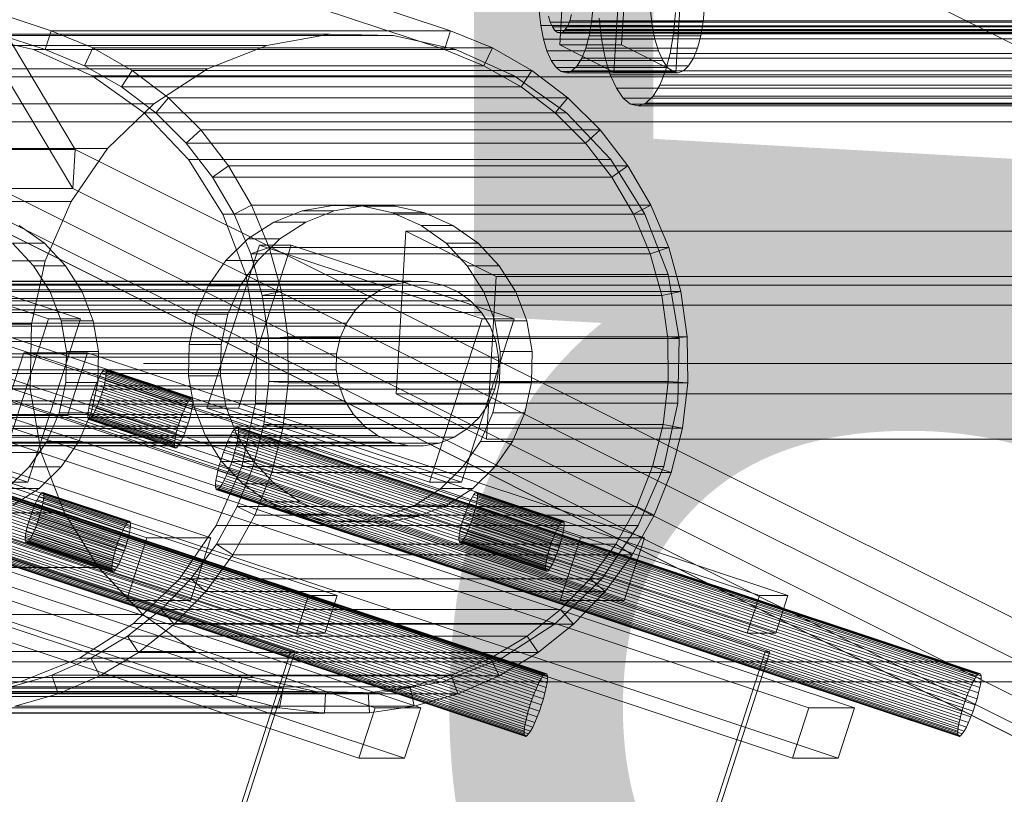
# Model space of a CAD drawing. Header units: millimetres. Extents: x -4395 to 65662, y -65530 to 6847.
# Tile 888 of 1034: x 26531 to 26680, y 226 to 343. Entities that reach past the tile are written whole.
import ezdxf

# ---------------------------------------------------------------- set-up
doc = ezdxf.new("R2010")
doc.units = ezdxf.units.MM
for name, color, linetype, lineweight in [('COTAS_P', 1, 'Continuous', 0), ('lateral_C06', 7, 'Continuous', 0), ('lateral_C07', 7, 'Continuous', 0)]:
    doc.layers.add(name, color=color, linetype=linetype, lineweight=lineweight)
doc.dimstyles.new('R19_100', dxfattribs={"dimtxt": 250, "dimasz": 150, "dimexe": 150, "dimexo": 80, "dimgap": 100, "dimtad": 1, "dimtih": 1, "dimtoh": 1, "dimdsep": 46, "dimcen": 0.09, "dimadec": 0, "dimazin": 0, "dimtfac": 1, "dimtdec": 4, "dimtofl": 0, "dimtmove": 0, "dimatfit": 3, "dimfxl": 1, "dimtolj": 1, "dimtzin": 0, "dimarcsym": 0})

# ---------------------------------------------------------------- blocks, each defined once
blk = doc.blocks.new('DIM_R33_17')
at = {"layer": 'COTAS_P'}
for p, q in [((26550.07, 541), (26950.07, 541)), ((26950.07, 541), (26905.07, 391)), ((26950.07, 0), (26950.07, 541)), ((26950.07, 541), (26995.07, 391)), ((26950.07, 0), (26905.07, 150)), ((26950.07, 0), (26995.07, 150)), ((26550.07, 0), (26950.07, 0))]:
    blk.add_line(p, q, dxfattribs=at)
blk.add_text('541 P', height=250, rotation=90, dxfattribs=at).set_placement((26850.07, 270.5))
blk = doc.blocks.new('DIM_R33_18')
at = {"layer": 'COTAS_P'}
for p, q in [((26550.07, 291), (26950.07, 291)), ((26950.07, 291), (26905.07, 141)), ((26950.07, 0), (26950.07, 291)), ((26950.07, 291), (26995.07, 141)), ((26950.07, 0), (26905.07, 150)), ((26950.07, 0), (26995.07, 150)), ((26550.07, 0), (26950.07, 0))]:
    blk.add_line(p, q, dxfattribs=at)
blk.add_text('291 P', height=250, rotation=90, dxfattribs=at).set_placement((26850.07, 145.5))

msp = doc.modelspace()

# ---------------------------------------------------------------- linework, layer by layer
at = {"layer": 'lateral_C06'}
for p, q in [((26382.812, 488.782), (26882.812, 238.782)), ((26443.656, 484.12), (26539.718, 323.428)), ((26539.361, 317.516), (26443.299, 478.208)), ((26613.035, 339.233), (26616.6, 398.348)), ((26622.412, 339.233), (26625.978, 398.348)), ((26624.813, 394.242), (26621.248, 335.126)), ((26630.625, 335.126), (26634.191, 394.242)), ((26609.918, 344.405), (26610.174, 342.171)), ((26617.873, 342.712), (26618.091, 344.979)), ((26627.054, 342.171), (26626.797, 344.405)), ((26634.97, 344.979), (26634.752, 342.712)), ((26611.343, 343.578), (26611.61, 342.687)), ((26611.61, 342.687), (26611.932, 341.964)), ((26611.61, 342.687), (26977.332, 342.687)), ((26614.246, 342.126), (26614.556, 342.894)), ((26614.556, 342.894), (26614.807, 343.822)), ((26614.556, 342.894), (26980.278, 342.894)), ((26617.505, 340.611), (26617.873, 342.712)), ((26617.873, 342.712), (26634.752, 342.712)), ((26619.008, 343.31), (26619.371, 340.145)), ((26630.277, 340.912), (26630.586, 344.124)), ((26634.752, 342.712), (26634.385, 340.611)), ((26610.174, 342.171), (26610.577, 340.124)), ((26610.174, 342.171), (26627.054, 342.171)), ((26611.932, 341.964), (26612.297, 341.435)), ((26611.932, 341.964), (26977.654, 341.964)), ((26612.297, 341.435), (26612.69, 341.121)), ((26612.297, 341.435), (26978.019, 341.435)), ((26613.098, 341.034), (26613.503, 341.178)), ((26613.503, 341.178), (26613.891, 341.547)), ((26613.503, 341.178), (26979.225, 341.178)), ((26613.891, 341.547), (26614.246, 342.126)), ((26613.891, 341.547), (26979.613, 341.547)), ((26614.246, 342.126), (26979.968, 342.126)), ((26627.456, 340.124), (26627.054, 342.171)), ((26610.577, 340.124), (26611.11, 338.342)), ((26610.577, 340.124), (26627.456, 340.124)), ((26612.69, 341.121), (26613.098, 341.034)), ((26612.69, 341.121), (26978.412, 341.121)), ((26613.098, 341.034), (26978.82, 341.034)), ((26617.003, 338.757), (26617.505, 340.611)), ((26617.505, 340.611), (26634.385, 340.611)), ((26619.371, 340.145), (26619.941, 337.245)), ((26619.371, 340.145), (26961.649, 340.145)), ((26627.99, 338.342), (26627.456, 340.124)), ((26629.757, 337.935), (26630.277, 340.912)), ((26630.277, 340.912), (26972.555, 340.912)), ((26634.385, 340.611), (26633.882, 338.757)), ((26611.11, 338.342), (26611.754, 336.895)), ((26611.11, 338.342), (26627.99, 338.342)), ((26622.412, 339.233), (26613.035, 339.233)), ((26613.035, 339.233), (26621.248, 335.126)), ((26616.384, 337.22), (26617.003, 338.757)), ((26617.003, 338.757), (26633.882, 338.757)), ((26630.625, 335.126), (26622.412, 339.233)), ((26628.634, 336.895), (26627.99, 338.342)), ((26633.882, 338.757), (26633.263, 337.22)), ((26611.754, 336.895), (26612.484, 335.837)), ((26611.754, 336.895), (26628.634, 336.895)), ((26615.673, 336.061), (26616.384, 337.22)), ((26616.384, 337.22), (26633.263, 337.22)), ((26619.941, 337.245), (26620.697, 334.722)), ((26619.941, 337.245), (26962.219, 337.245)), ((26629.364, 335.837), (26628.634, 336.895)), ((26629.044, 335.308), (26629.757, 337.935)), ((26629.757, 337.935), (26972.035, 337.935)), ((26633.263, 337.22), (26632.552, 336.061)), ((26612.484, 335.837), (26613.271, 335.209)), ((26612.484, 335.837), (26629.364, 335.837)), ((26614.086, 335.036), (26614.897, 335.323)), ((26614.897, 335.323), (26615.673, 336.061)), ((26614.897, 335.323), (26631.777, 335.323)), ((26615.673, 336.061), (26632.552, 336.061)), ((26628.168, 333.132), (26629.044, 335.308)), ((26629.044, 335.308), (26971.323, 335.308)), ((26630.151, 335.209), (26629.364, 335.837)), ((26631.777, 335.323), (26630.966, 335.036)), ((26632.552, 336.061), (26631.777, 335.323)), ((26886.115, 334.419), (26492.261, 334.419)), ((26613.271, 335.209), (26614.086, 335.036)), ((26613.271, 335.209), (26630.151, 335.209)), ((26614.086, 335.036), (26630.966, 335.036)), ((26620.697, 334.722), (26621.609, 332.671)), ((26620.697, 334.722), (26962.975, 334.722)), ((26621.248, 335.126), (26630.625, 335.126)), ((26630.966, 335.036), (26630.151, 335.209)), ((26621.609, 332.671), (26622.643, 331.172)), ((26621.609, 332.671), (26963.887, 332.671)), ((26627.161, 331.49), (26628.168, 333.132)), ((26628.168, 333.132), (26970.446, 333.132)), ((26622.643, 331.172), (26623.758, 330.283)), ((26622.643, 331.172), (26964.921, 331.172)), ((26626.062, 330.445), (26627.161, 331.49)), ((26627.161, 331.49), (26969.439, 331.49)), ((26623.758, 330.283), (26624.913, 330.037)), ((26623.758, 330.283), (26966.037, 330.283)), ((26624.913, 330.037), (26626.062, 330.445)), ((26624.913, 330.037), (26967.191, 330.037)), ((26626.062, 330.445), (26968.34, 330.445)), ((26505.949, 327.575), (26899.803, 327.575)), ((26869.131, 146.999), (26516.274, 323.428)), ((26516.274, 323.428), (26539.718, 323.428)), ((26539.361, 317.516), (26539.718, 323.428)), ((26539.718, 323.428), (26892.575, 146.999)), ((26515.917, 317.516), (26868.774, 141.088)), ((26515.917, 317.516), (26810.602, 170.174)), ((26539.361, 317.516), (26515.917, 317.516)), ((26872.525, 141.088), (26519.668, 317.516)), ((26814.353, 170.174), (26519.668, 317.516)), ((26892.218, 141.088), (26539.361, 317.516)), ((26588.274, 286.413), (26589.76, 311.044)), ((26603.447, 304.2), (26589.76, 311.044)), ((26589.76, 311.044), (26983.614, 311.044)), ((26603.447, 304.2), (26601.962, 279.569)), ((26997.302, 304.2), (26603.447, 304.2)), ((26440.004, 302.855), (27002.653, 302.855)), ((26460.843, 302.855), (27023.492, 302.855)), ((27003.695, 299.855), (26441.046, 299.855)), ((27022.45, 299.855), (26459.801, 299.855)), ((26982.129, 286.413), (26588.274, 286.413)), ((26588.274, 286.413), (26601.962, 279.569)), ((26601.962, 279.569), (26995.816, 279.569)), ((27003.695, 245.855), (26441.046, 245.855)), ((26459.801, 245.855), (27022.45, 245.855)), ((26440.004, 242.855), (27002.653, 242.855)), ((27023.492, 242.855), (26460.843, 242.855))]:
    msp.add_line(p, q, dxfattribs=at)
at = {"layer": 'lateral_C07'}
for p, q in [((19976.507, 2520.65), (26536.084, 341.372)), ((26596.523, 341.372), (20036.946, 2520.65)), ((26535.165, 338.52), (19975.588, 2517.799)), ((20036.027, 2517.799), (26595.604, 338.52)), ((19884.41, 2478.743), (26575.045, 255.924)), ((26579.362, 255.924), (19888.727, 2478.743)), ((19952.619, 2478.743), (26643.254, 255.924)), ((26647.571, 255.924), (19956.936, 2478.743)), ((26573.206, 250.221), (19882.571, 2473.041)), ((19886.889, 2473.041), (26577.524, 250.221)), ((26641.416, 250.221), (19950.781, 2473.041)), ((19955.098, 2473.041), (26645.733, 250.221)), ((19881.652, 2470.19), (26572.287, 247.37)), ((26572.978, 247.37), (19882.343, 2470.19)), ((19953.488, 2470.19), (26644.123, 247.37)), ((26644.814, 247.37), (19954.179, 2470.19)), ((26564.97, 243.48), (20005.393, 2422.758)), ((20004.474, 2419.907), (26564.051, 240.628)), ((26535.165, 338.52), (26536.084, 341.372)), ((26536.084, 341.372), (26596.523, 341.372)), ((26536.084, 341.372), (26542.421, 338.789)), ((26596.523, 341.372), (26595.604, 338.52)), ((26602.86, 338.789), (26596.523, 341.372)), ((26578.253, 340.854), (26514.36, 340.854)), ((26524.012, 340.641), (26533.438, 338.52)), ((26587.905, 340.641), (26524.012, 340.641)), ((26578.253, 340.854), (26568.745, 339.151)), ((26587.905, 340.641), (26578.253, 340.854)), ((26597.331, 338.52), (26587.905, 340.641)), ((26568.745, 339.151), (26504.852, 339.151)), ((26533.438, 338.52), (26542.275, 334.574)), ((26597.331, 338.52), (26533.438, 338.52)), ((26595.604, 338.52), (26535.165, 338.52)), ((26541.143, 336.084), (26535.165, 338.52)), ((26542.421, 338.789), (26541.143, 336.084)), ((26602.86, 338.789), (26542.421, 338.789)), ((26542.421, 338.789), (26548.372, 335.389)), ((26568.745, 339.151), (26559.747, 335.598)), ((26595.604, 338.52), (26601.582, 336.084)), ((26606.168, 334.574), (26597.331, 338.52)), ((26601.582, 336.084), (26602.86, 338.789)), ((26608.811, 335.389), (26602.86, 338.789)), ((26559.747, 335.598), (26495.855, 335.598)), ((26541.143, 336.084), (26601.582, 336.084)), ((26546.757, 332.876), (26541.143, 336.084)), ((26548.372, 335.389), (26546.757, 332.876)), ((26608.811, 335.389), (26548.372, 335.389)), ((26548.372, 335.389), (26553.835, 331.229)), ((26559.747, 335.598), (26551.605, 330.331)), ((26601.582, 336.084), (26607.196, 332.876)), ((26607.196, 332.876), (26608.811, 335.389)), ((26614.274, 331.229), (26608.811, 335.389)), ((26542.275, 334.574), (26550.184, 328.952)), ((26606.168, 334.574), (26542.275, 334.574)), ((26614.077, 328.952), (26606.168, 334.574)), ((26546.757, 332.876), (26607.196, 332.876)), ((26551.911, 328.952), (26546.757, 332.876)), ((26607.196, 332.876), (26612.35, 328.952)), ((26553.835, 331.229), (26551.911, 328.952)), ((26614.274, 331.229), (26553.835, 331.229)), ((26553.835, 331.229), (26558.716, 326.381)), ((26612.35, 328.952), (26614.274, 331.229)), ((26619.155, 326.381), (26614.274, 331.229)), ((26551.605, 330.331), (26487.713, 330.331)), ((26551.605, 330.331), (26544.632, 323.552)), ((26550.184, 328.952), (26556.861, 321.872)), ((26614.077, 328.952), (26550.184, 328.952)), ((26551.911, 328.952), (26612.35, 328.952)), ((26556.516, 324.379), (26551.911, 328.952)), ((26612.35, 328.952), (26616.955, 324.379)), ((26620.754, 321.872), (26614.077, 328.952)), ((26558.716, 326.381), (26556.516, 324.379)), ((26619.155, 326.381), (26558.716, 326.381)), ((26558.716, 326.381), (26562.932, 320.928)), ((26616.955, 324.379), (26619.155, 326.381)), ((26623.371, 320.928), (26619.155, 326.381)), ((26544.632, 323.552), (26480.739, 323.552)), ((26544.632, 323.552), (26539.095, 315.522)), ((26556.516, 324.379), (26616.955, 324.379)), ((26560.494, 319.234), (26556.516, 324.379)), ((26616.955, 324.379), (26620.933, 319.234)), ((26556.861, 321.872), (26562.049, 313.606)), ((26620.754, 321.872), (26556.861, 321.872)), ((26625.942, 313.606), (26620.754, 321.872)), ((26562.932, 320.928), (26560.494, 319.234)), ((26623.371, 320.928), (26562.932, 320.928)), ((26562.932, 320.928), (26566.412, 314.963)), ((26620.933, 319.234), (26623.371, 320.928)), ((26626.85, 314.963), (26623.371, 320.928)), ((26560.494, 319.234), (26620.933, 319.234)), ((26563.776, 313.606), (26560.494, 319.234)), ((26620.933, 319.234), (26624.215, 313.606)), ((26539.095, 315.522), (26475.202, 315.522)), ((26539.095, 315.522), (26535.207, 306.55)), ((26566.412, 314.963), (26563.776, 313.606)), ((26626.85, 314.963), (26566.412, 314.963)), ((26566.412, 314.963), (26569.094, 308.587)), ((26574.091, 314.113), (26578.654, 314.93)), ((26578.654, 314.93), (26583.287, 314.828)), ((26583.489, 314.93), (26578.654, 314.93)), ((26583.489, 314.93), (26578.926, 314.113)), ((26583.287, 314.828), (26587.812, 313.81)), ((26588.122, 314.828), (26583.287, 314.828)), ((26588.122, 314.828), (26583.489, 314.93)), ((26592.647, 313.81), (26588.122, 314.828)), ((26624.215, 313.606), (26626.85, 314.963)), ((26629.533, 308.587), (26626.85, 314.963)), ((26562.049, 313.606), (26565.549, 304.471)), ((26625.942, 313.606), (26562.049, 313.606)), ((26563.776, 313.606), (26624.215, 313.606)), ((26566.306, 307.592), (26563.776, 313.606)), ((26569.772, 312.407), (26574.091, 314.113)), ((26578.926, 314.113), (26574.091, 314.113)), ((26578.926, 314.113), (26574.607, 312.407)), ((26587.812, 313.81), (26592.054, 311.915)), ((26592.647, 313.81), (26587.812, 313.81)), ((26596.889, 311.915), (26592.647, 313.81)), ((26624.215, 313.606), (26626.745, 307.592)), ((26629.441, 304.471), (26625.942, 313.606)), ((26535.066, 309.217), (26531.269, 311.915)), ((26565.863, 309.879), (26569.772, 312.407)), ((26574.607, 312.407), (26569.772, 312.407)), ((26574.607, 312.407), (26570.699, 309.879)), ((26592.054, 311.915), (26595.85, 309.217)), ((26596.889, 311.915), (26592.054, 311.915)), ((26600.685, 309.217), (26596.889, 311.915)), ((26501.972, 308.953), (26535.673, 297.757)), ((26540.508, 297.757), (26506.807, 308.953)), ((26530.23, 309.217), (26533.435, 305.819)), ((26535.066, 309.217), (26530.23, 309.217)), ((26538.27, 305.819), (26535.066, 309.217)), ((26559.627, 284.243), (26567.592, 308.953)), ((26562.516, 306.625), (26565.863, 309.879)), ((26564.462, 284.243), (26572.427, 308.953)), ((26570.699, 309.879), (26565.863, 309.879)), ((26569.094, 308.587), (26566.306, 307.592)), ((26570.699, 309.879), (26567.351, 306.625)), ((26572.427, 308.953), (26567.592, 308.953)), ((26567.592, 308.953), (26601.292, 297.757)), ((26629.533, 308.587), (26569.094, 308.587)), ((26569.094, 308.587), (26570.934, 301.911)), ((26606.127, 297.757), (26572.427, 308.953)), ((26595.85, 309.217), (26599.055, 305.819)), ((26600.685, 309.217), (26595.85, 309.217)), ((26603.89, 305.819), (26600.685, 309.217)), ((26626.745, 307.592), (26629.533, 308.587)), ((26631.373, 301.911), (26629.533, 308.587)), ((26566.306, 307.592), (26626.745, 307.592)), ((26568.042, 301.293), (26566.306, 307.592)), ((26626.745, 307.592), (26628.481, 301.293)), ((26471.315, 306.55), (26535.207, 306.55)), ((26535.207, 306.55), (26533.118, 296.981)), ((26533.435, 305.819), (26535.926, 301.851)), ((26538.27, 305.819), (26533.435, 305.819)), ((26540.761, 301.851), (26538.27, 305.819)), ((26559.859, 302.771), (26562.516, 306.625)), ((26567.351, 306.625), (26562.516, 306.625)), ((26567.351, 306.625), (26564.694, 302.771)), ((26599.055, 305.819), (26601.545, 301.851)), ((26603.89, 305.819), (26599.055, 305.819)), ((26606.38, 301.851), (26603.89, 305.819)), ((26565.549, 304.471), (26567.226, 294.819)), ((26629.441, 304.471), (26565.549, 304.471)), ((26631.119, 294.819), (26629.441, 304.471)), ((26588.194, 303.038), (26505.306, 303.038)), ((26590.571, 303.463), (26507.683, 303.463)), ((26592.984, 303.41), (26510.096, 303.41)), ((26595.341, 302.88), (26512.453, 302.88)), ((26557.993, 298.464), (26559.859, 302.771)), ((26564.694, 302.771), (26559.859, 302.771)), ((26564.694, 302.771), (26562.828, 298.464)), ((26588.194, 303.038), (26585.945, 302.149)), ((26590.571, 303.463), (26588.194, 303.038)), ((26592.984, 303.41), (26590.571, 303.463)), ((26595.341, 302.88), (26592.984, 303.41)), ((26597.55, 301.893), (26595.341, 302.88)), ((26585.945, 302.149), (26503.057, 302.149)), ((26597.55, 301.893), (26514.662, 301.893)), ((26535.926, 301.851), (26537.606, 297.466)), ((26540.761, 301.851), (26535.926, 301.851)), ((26542.441, 297.466), (26540.761, 301.851)), ((26570.934, 301.911), (26568.042, 301.293)), ((26568.042, 301.293), (26628.481, 301.293)), ((26568.953, 294.819), (26568.042, 301.293)), ((26631.373, 301.911), (26570.934, 301.911)), ((26570.934, 301.911), (26571.899, 295.048)), ((26585.945, 302.149), (26583.909, 300.833)), ((26599.527, 300.488), (26597.55, 301.893)), ((26601.545, 301.851), (26603.225, 297.466)), ((26606.38, 301.851), (26601.545, 301.851)), ((26608.06, 297.466), (26606.38, 301.851)), ((26628.481, 301.293), (26631.373, 301.911)), ((26628.481, 301.293), (26629.392, 294.819)), ((26632.338, 295.048), (26631.373, 301.911)), ((26583.909, 300.833), (26501.022, 300.833)), ((26599.527, 300.488), (26516.639, 300.488)), ((26583.909, 300.833), (26582.166, 299.138)), ((26601.196, 298.718), (26599.527, 300.488)), ((26582.166, 299.138), (26499.278, 299.138)), ((26601.196, 298.718), (26518.309, 298.718)), ((26556.99, 293.871), (26557.993, 298.464)), ((26557.993, 298.464), (26562.828, 298.464)), ((26562.828, 298.464), (26561.825, 293.871)), ((26582.166, 299.138), (26580.782, 297.131)), ((26602.493, 296.652), (26601.196, 298.718)), ((26533.118, 296.981), (26469.226, 296.981)), ((26580.782, 297.131), (26497.894, 297.131)), ((26602.493, 296.652), (26519.606, 296.652)), ((26527.708, 273.047), (26535.673, 297.757)), ((26540.508, 297.757), (26532.543, 273.047)), ((26533.118, 296.981), (26532.909, 287.181)), ((26535.673, 297.757), (26540.508, 297.757)), ((26537.606, 297.466), (26538.411, 292.833)), ((26542.441, 297.466), (26537.606, 297.466)), ((26543.246, 292.833), (26542.441, 297.466)), ((26580.782, 297.131), (26579.81, 294.888)), ((26593.328, 273.047), (26601.292, 297.757)), ((26606.127, 297.757), (26598.163, 273.047)), ((26601.292, 297.757), (26606.127, 297.757)), ((26603.368, 294.368), (26602.493, 296.652)), ((26603.225, 297.466), (26604.03, 292.833)), ((26608.06, 297.466), (26603.225, 297.466)), ((26608.865, 292.833), (26608.06, 297.466)), ((26571.899, 295.048), (26568.953, 294.819)), ((26632.338, 295.048), (26571.899, 295.048)), ((26571.899, 295.048), (26571.974, 288.115)), ((26629.392, 294.819), (26632.338, 295.048)), ((26632.413, 288.115), (26632.338, 295.048)), ((26496.922, 294.888), (26579.81, 294.888)), ((26603.368, 294.368), (26520.481, 294.368)), ((26556.889, 289.167), (26556.99, 293.871)), ((26561.825, 293.871), (26556.99, 293.871)), ((26561.825, 293.871), (26561.724, 289.167)), ((26567.226, 294.819), (26567.016, 285.019)), ((26631.119, 294.819), (26567.226, 294.819)), ((26568.953, 294.819), (26629.392, 294.819)), ((26569.024, 288.279), (26568.953, 294.819)), ((26579.81, 294.888), (26579.287, 292.495)), ((26603.788, 291.955), (26603.368, 294.368)), ((26629.392, 294.819), (26629.463, 288.279)), ((26630.909, 285.019), (26631.119, 294.819)), ((26466.314, 292.64), (26550.566, 264.649)), ((26560.236, 264.649), (26475.985, 292.64)), ((26579.287, 292.495), (26496.4, 292.495)), ((26528.87, 283.136), (26531.934, 292.64)), ((26541.604, 292.64), (26531.934, 292.64)), ((26531.934, 292.64), (26616.186, 264.649)), ((26538.411, 292.833), (26538.31, 288.129)), ((26543.246, 292.833), (26538.411, 292.833)), ((26538.541, 283.136), (26541.604, 292.64)), ((26625.856, 264.649), (26541.604, 292.64)), ((26543.145, 288.129), (26543.246, 292.833)), ((26579.287, 292.495), (26579.235, 290.045)), ((26604.03, 292.833), (26603.929, 288.129)), ((26608.865, 292.833), (26604.03, 292.833)), ((26608.764, 288.129), (26608.865, 292.833)), ((26425.962, 291.775), (26585.104, 238.903)), ((26592.011, 238.903), (26432.869, 291.775)), ((26491.581, 291.775), (26650.723, 238.903)), ((26657.631, 238.903), (26498.489, 291.775)), ((26603.788, 291.955), (26520.9, 291.955)), ((26603.735, 289.505), (26603.788, 291.955)), ((26579.235, 290.045), (26496.347, 290.045)), ((26603.735, 289.505), (26520.848, 289.505)), ((26543.139, 288.462), (26543.411, 289.039)), ((26543.411, 289.039), (26543.668, 289.511)), ((26556.516, 284.684), (26543.411, 289.039)), ((26543.668, 289.511), (26543.9, 289.863)), ((26556.774, 285.157), (26543.668, 289.511)), ((26543.9, 289.863), (26544.1, 290.079)), ((26557.006, 285.509), (26543.9, 289.863)), ((26544.1, 290.079), (26544.258, 290.152)), ((26557.206, 285.725), (26544.1, 290.079)), ((26544.258, 290.152), (26544.369, 290.079)), ((26557.364, 285.798), (26544.258, 290.152)), ((26544.388, 289.039), (26544.288, 288.462)), ((26544.369, 290.079), (26544.429, 289.863)), ((26557.475, 285.725), (26544.369, 290.079)), ((26544.435, 289.511), (26544.388, 289.039)), ((26557.493, 284.684), (26544.388, 289.039)), ((26544.429, 289.863), (26544.435, 289.511)), ((26557.535, 285.509), (26544.429, 289.863)), ((26557.541, 285.157), (26544.435, 289.511)), ((26557.694, 284.534), (26556.889, 289.167)), ((26561.724, 289.167), (26556.889, 289.167)), ((26561.724, 289.167), (26562.529, 284.534)), ((26579.235, 290.045), (26579.654, 287.632)), ((26603.213, 287.112), (26603.735, 289.505)), ((26579.654, 287.632), (26496.767, 287.632)), ((26538.31, 288.129), (26537.307, 283.536)), ((26543.145, 288.129), (26538.31, 288.129)), ((26542.142, 283.536), (26543.145, 288.129)), ((26542.594, 287.092), (26542.863, 287.805)), ((26542.863, 287.805), (26543.139, 288.462)), ((26555.969, 283.451), (26542.863, 287.805)), ((26556.245, 284.108), (26543.139, 288.462)), ((26544.14, 287.805), (26543.949, 287.092)), ((26544.288, 288.462), (26544.14, 287.805)), ((26557.246, 283.451), (26544.14, 287.805)), ((26557.394, 284.108), (26544.288, 288.462)), ((26568.253, 281.785), (26569.024, 288.279)), ((26571.974, 288.115), (26569.024, 288.279)), ((26569.024, 288.279), (26629.463, 288.279)), ((26571.974, 288.115), (26571.158, 281.232)), ((26632.413, 288.115), (26571.974, 288.115)), ((26579.654, 287.632), (26580.529, 285.348)), ((26603.929, 288.129), (26602.927, 283.536)), ((26608.764, 288.129), (26603.929, 288.129)), ((26607.762, 283.536), (26608.764, 288.129)), ((26629.463, 288.279), (26628.692, 281.785)), ((26629.463, 288.279), (26632.413, 288.115)), ((26631.597, 281.232), (26632.413, 288.115)), ((26532.909, 287.181), (26469.016, 287.181)), ((26603.213, 287.112), (26520.325, 287.112)), ((26532.909, 287.181), (26534.586, 277.529)), ((26542.116, 285.609), (26542.342, 286.35)), ((26542.342, 286.35), (26542.594, 287.092)), ((26542.342, 286.35), (26555.448, 281.996)), ((26555.7, 282.738), (26542.594, 287.092)), ((26543.723, 286.35), (26543.471, 285.609)), ((26543.949, 287.092), (26543.723, 286.35)), ((26556.829, 281.996), (26543.723, 286.35)), ((26557.055, 282.738), (26543.949, 287.092)), ((26602.241, 284.869), (26603.213, 287.112)), ((26580.529, 285.348), (26497.642, 285.348)), ((26602.241, 284.869), (26519.353, 284.869)), ((26541.778, 284.238), (26541.926, 284.896)), ((26541.926, 284.896), (26542.116, 285.609)), ((26555.031, 280.541), (26541.926, 284.896)), ((26555.222, 281.255), (26542.116, 285.609)), ((26543.202, 284.896), (26542.926, 284.238)), ((26543.471, 285.609), (26543.202, 284.896)), ((26556.308, 280.541), (26543.202, 284.896)), ((26556.577, 281.255), (26543.471, 285.609)), ((26556.516, 284.684), (26556.245, 284.108)), ((26556.774, 285.157), (26556.516, 284.684)), ((26557.006, 285.509), (26556.774, 285.157)), ((26557.206, 285.725), (26557.006, 285.509)), ((26557.364, 285.798), (26557.206, 285.725)), ((26557.475, 285.725), (26557.364, 285.798)), ((26557.394, 284.108), (26557.493, 284.684)), ((26557.535, 285.509), (26557.475, 285.725)), ((26557.493, 284.684), (26557.541, 285.157)), ((26557.541, 285.157), (26557.535, 285.509)), ((26567.016, 285.019), (26564.928, 275.45)), ((26630.909, 285.019), (26567.016, 285.019)), ((26580.529, 285.348), (26581.826, 283.282)), ((26600.857, 282.862), (26602.241, 284.869)), ((26628.82, 275.45), (26630.909, 285.019)), ((26582.653, 231.3), (26423.511, 284.172)), ((26430.419, 284.172), (26589.561, 231.3)), ((26547.503, 255.145), (26463.251, 283.136)), ((26472.921, 283.136), (26557.173, 255.145)), ((26648.273, 231.3), (26489.131, 284.172)), ((26496.038, 284.172), (26655.18, 231.3)), ((26498.843, 284.243), (26532.543, 273.047)), ((26581.826, 283.282), (26498.939, 283.282)), ((26613.122, 255.145), (26528.87, 283.136)), ((26528.87, 283.136), (26538.541, 283.136)), ((26537.307, 283.536), (26535.441, 279.229)), ((26542.142, 283.536), (26537.307, 283.536)), ((26538.541, 283.136), (26622.792, 255.145)), ((26540.276, 279.229), (26542.142, 283.536)), ((26541.63, 283.189), (26541.678, 283.662)), ((26541.636, 282.838), (26541.63, 283.189)), ((26554.736, 278.835), (26541.63, 283.189)), ((26541.678, 283.662), (26541.778, 284.238)), ((26554.784, 279.308), (26541.678, 283.662)), ((26554.883, 279.884), (26541.778, 284.238)), ((26542.398, 283.189), (26542.165, 282.838)), ((26542.655, 283.662), (26542.398, 283.189)), ((26555.503, 278.835), (26542.398, 283.189)), ((26542.926, 284.238), (26542.655, 283.662)), ((26555.76, 279.308), (26542.655, 283.662)), ((26556.032, 279.884), (26542.926, 284.238)), ((26555.969, 283.451), (26555.7, 282.738)), ((26556.245, 284.108), (26555.969, 283.451)), ((26557.055, 282.738), (26557.246, 283.451)), ((26557.246, 283.451), (26557.394, 284.108)), ((26559.374, 280.149), (26557.694, 284.534)), ((26562.529, 284.534), (26557.694, 284.534)), ((26593.328, 273.047), (26559.627, 284.243)), ((26559.627, 284.243), (26564.462, 284.243)), ((26562.529, 284.534), (26564.209, 280.149)), ((26564.462, 284.243), (26598.163, 273.047)), ((26581.826, 283.282), (26583.496, 281.512)), ((26602.927, 283.536), (26601.061, 279.229)), ((26607.762, 283.536), (26602.927, 283.536)), ((26605.896, 279.229), (26607.762, 283.536)), ((26600.857, 282.862), (26517.969, 282.862)), ((26541.696, 282.622), (26541.636, 282.838)), ((26554.742, 278.484), (26541.636, 282.838)), ((26541.807, 282.549), (26541.696, 282.622)), ((26554.802, 278.268), (26541.696, 282.622)), ((26541.966, 282.622), (26541.807, 282.549)), ((26554.913, 278.195), (26541.807, 282.549)), ((26542.165, 282.838), (26541.966, 282.622)), ((26555.071, 278.268), (26541.966, 282.622)), ((26555.271, 278.484), (26542.165, 282.838)), ((26555.448, 281.996), (26555.222, 281.255)), ((26555.7, 282.738), (26555.448, 281.996)), ((26556.577, 281.255), (26556.829, 281.996)), ((26556.829, 281.996), (26557.055, 282.738)), ((26566.655, 275.45), (26568.253, 281.785)), ((26571.158, 281.232), (26568.253, 281.785)), ((26568.253, 281.785), (26628.692, 281.785)), ((26599.113, 281.167), (26600.857, 282.862)), ((26628.692, 281.785), (26627.093, 275.45)), ((26628.692, 281.785), (26631.597, 281.232)), ((26610.219, 243.287), (26497.883, 280.608)), ((26610.509, 243.726), (26498.174, 281.047)), ((26610.758, 243.997), (26498.423, 281.318)), ((26610.956, 244.088), (26498.621, 281.409)), ((26611.095, 243.997), (26498.76, 281.318)), ((26611.17, 243.726), (26498.835, 281.047)), ((26611.178, 243.287), (26498.842, 280.608)), ((26583.496, 281.512), (26500.608, 281.512)), ((26585.473, 280.107), (26502.585, 280.107)), ((26599.113, 281.167), (26516.226, 281.167)), ((26555.031, 280.541), (26554.883, 279.884)), ((26555.222, 281.255), (26555.031, 280.541)), ((26556.032, 279.884), (26556.308, 280.541)), ((26556.308, 280.541), (26556.577, 281.255)), ((26561.865, 276.181), (26559.374, 280.149)), ((26564.209, 280.149), (26559.374, 280.149)), ((26563.181, 280.017), (26563.502, 280.608)), ((26563.502, 280.608), (26563.793, 281.047)), ((26675.838, 243.287), (26563.502, 280.608)), ((26563.793, 281.047), (26564.042, 281.318)), ((26676.129, 243.726), (26563.793, 281.047)), ((26564.042, 281.318), (26564.24, 281.409)), ((26676.378, 243.997), (26564.042, 281.318)), ((26564.209, 280.149), (26566.7, 276.181)), ((26564.24, 281.409), (26564.379, 281.318)), ((26676.576, 244.088), (26564.24, 281.409)), ((26564.379, 281.318), (26564.454, 281.047)), ((26676.715, 243.997), (26564.379, 281.318)), ((26564.462, 280.608), (26564.402, 280.017)), ((26564.454, 281.047), (26564.462, 280.608)), ((26676.79, 243.726), (26564.454, 281.047)), ((26676.797, 243.287), (26564.462, 280.608)), ((26571.158, 281.232), (26569.463, 274.517)), ((26631.597, 281.232), (26571.158, 281.232)), ((26583.496, 281.512), (26585.473, 280.107)), ((26585.473, 280.107), (26587.682, 279.12)), ((26597.078, 279.851), (26599.113, 281.167)), ((26629.902, 274.517), (26631.597, 281.232)), ((26609.558, 241.976), (26497.222, 279.297)), ((26609.897, 242.696), (26497.562, 280.017)), ((26610.994, 241.976), (26498.658, 279.297)), ((26611.118, 242.696), (26498.783, 280.017)), ((26587.682, 279.12), (26504.794, 279.12)), ((26594.828, 278.962), (26511.941, 278.962)), ((26597.078, 279.851), (26514.19, 279.851)), ((26535.441, 279.229), (26532.784, 275.375)), ((26540.276, 279.229), (26535.441, 279.229)), ((26537.619, 275.375), (26540.276, 279.229)), ((26554.784, 279.308), (26554.736, 278.835)), ((26554.736, 278.835), (26554.742, 278.484)), ((26554.883, 279.884), (26554.784, 279.308)), ((26555.271, 278.484), (26555.503, 278.835)), ((26555.503, 278.835), (26555.76, 279.308)), ((26555.76, 279.308), (26556.032, 279.884)), ((26562.497, 278.476), (26562.842, 279.297)), ((26562.842, 279.297), (26563.181, 280.017)), ((26675.177, 241.976), (26562.842, 279.297)), ((26675.517, 242.696), (26563.181, 280.017)), ((26564.277, 279.297), (26564.092, 278.476)), ((26564.402, 280.017), (26564.277, 279.297)), ((26676.613, 241.976), (26564.277, 279.297)), ((26676.738, 242.696), (26564.402, 280.017)), ((26587.682, 279.12), (26590.039, 278.59)), ((26592.452, 278.537), (26594.828, 278.962)), ((26594.828, 278.962), (26597.078, 279.851)), ((26601.061, 279.229), (26598.403, 275.375)), ((26605.896, 279.229), (26601.061, 279.229)), ((26603.238, 275.375), (26605.896, 279.229)), ((26534.586, 277.529), (26470.693, 277.529)), ((26608.877, 240.263), (26496.541, 277.584)), ((26609.213, 241.154), (26496.878, 278.476)), ((26610.57, 240.263), (26498.235, 277.584)), ((26610.809, 241.154), (26498.473, 278.476)), ((26590.039, 278.59), (26507.151, 278.59)), ((26592.452, 278.537), (26509.564, 278.537)), ((26534.586, 277.529), (26538.086, 268.394)), ((26554.742, 278.484), (26554.802, 278.268)), ((26554.802, 278.268), (26554.913, 278.195)), ((26554.913, 278.195), (26555.071, 278.268)), ((26555.071, 278.268), (26555.271, 278.484)), ((26561.845, 276.657), (26562.16, 277.584)), ((26562.16, 277.584), (26562.497, 278.476)), ((26674.496, 240.263), (26562.16, 277.584)), ((26674.832, 241.154), (26562.497, 278.476)), ((26563.854, 277.584), (26563.572, 276.657)), ((26564.092, 278.476), (26563.854, 277.584)), ((26676.19, 240.263), (26563.854, 277.584)), ((26676.428, 241.154), (26564.092, 278.476)), ((26590.039, 278.59), (26592.452, 278.537)), ((26608.279, 238.409), (26495.943, 275.73)), ((26496.226, 276.657), (26608.561, 239.336)), ((26609.973, 238.409), (26497.637, 275.73)), ((26610.288, 239.336), (26497.953, 276.657)), ((26561.325, 274.838), (26561.563, 275.73)), ((26561.563, 275.73), (26561.845, 276.657)), ((26673.898, 238.409), (26561.563, 275.73)), ((26561.845, 276.657), (26674.181, 239.336)), ((26565.069, 272.783), (26561.865, 276.181)), ((26566.7, 276.181), (26561.865, 276.181)), ((26563.256, 275.73), (26562.92, 274.838)), ((26563.572, 276.657), (26563.256, 275.73)), ((26675.592, 238.409), (26563.256, 275.73)), ((26675.907, 239.336), (26563.572, 276.657)), ((26566.7, 276.181), (26569.904, 272.783)), ((26608.041, 237.517), (26495.705, 274.838)), ((26609.636, 237.517), (26497.301, 274.838)), ((26532.784, 275.375), (26529.436, 272.121)), ((26537.619, 275.375), (26532.784, 275.375)), ((26534.271, 272.121), (26537.619, 275.375)), ((26564.928, 275.45), (26561.04, 266.478)), ((26561.14, 274.017), (26561.325, 274.838)), ((26673.66, 237.517), (26561.325, 274.838)), ((26562.92, 274.838), (26562.575, 274.017)), ((26675.256, 237.517), (26562.92, 274.838)), ((26564.255, 269.38), (26566.655, 275.45)), ((26628.82, 275.45), (26564.928, 275.45)), ((26569.463, 274.517), (26566.655, 275.45)), ((26566.655, 275.45), (26627.093, 275.45)), ((26569.463, 274.517), (26566.919, 268.083)), ((26629.902, 274.517), (26569.463, 274.517)), ((26598.403, 275.375), (26595.056, 272.121)), ((26603.238, 275.375), (26598.403, 275.375)), ((26599.891, 272.121), (26603.238, 275.375)), ((26627.093, 275.45), (26624.694, 269.38)), ((26624.933, 266.478), (26628.82, 275.45)), ((26627.093, 275.45), (26629.902, 274.517)), ((26627.358, 268.083), (26629.902, 274.517)), ((26607.671, 235.385), (26495.336, 272.706)), ((26607.731, 235.976), (26495.396, 273.297)), ((26607.856, 236.696), (26495.52, 274.017)), ((26608.631, 235.385), (26496.295, 272.706)), ((26608.952, 235.976), (26496.617, 273.297)), ((26609.292, 236.696), (26496.956, 274.017)), ((26532.543, 273.047), (26527.708, 273.047)), ((26560.955, 272.706), (26561.015, 273.297)), ((26560.963, 272.267), (26560.955, 272.706)), ((26673.291, 235.385), (26560.955, 272.706)), ((26561.015, 273.297), (26561.14, 274.017)), ((26673.35, 235.976), (26561.015, 273.297)), ((26673.475, 236.696), (26561.14, 274.017)), ((26561.915, 272.706), (26561.624, 272.267)), ((26562.236, 273.297), (26561.915, 272.706)), ((26674.25, 235.385), (26561.915, 272.706)), ((26562.575, 274.017), (26562.236, 273.297)), ((26674.571, 235.976), (26562.236, 273.297)), ((26674.911, 236.696), (26562.575, 274.017)), ((26568.866, 270.085), (26565.069, 272.783)), ((26569.904, 272.783), (26565.069, 272.783)), ((26569.904, 272.783), (26573.701, 270.085)), ((26598.163, 273.047), (26593.328, 273.047)), ((26607.679, 234.946), (26495.344, 272.267)), ((26607.754, 234.675), (26495.418, 271.996)), ((26607.893, 234.584), (26495.557, 271.905)), ((26608.091, 234.675), (26495.755, 271.996)), ((26608.34, 234.946), (26496.004, 272.267)), ((26534.271, 272.121), (26529.436, 272.121)), ((26530.363, 269.593), (26534.271, 272.121)), ((26534.216, 270.851), (26534.449, 271.202)), ((26534.449, 271.202), (26534.648, 271.418)), ((26547.555, 266.848), (26534.449, 271.202)), ((26534.648, 271.418), (26534.806, 271.492)), ((26547.754, 267.064), (26534.648, 271.418)), ((26534.806, 271.492), (26534.918, 271.418)), ((26547.912, 267.137), (26534.806, 271.492)), ((26534.918, 271.418), (26534.977, 271.202)), ((26548.023, 267.064), (26534.918, 271.418)), ((26534.977, 271.202), (26534.984, 270.851)), ((26548.083, 266.848), (26534.977, 271.202)), ((26561.038, 271.996), (26560.963, 272.267)), ((26673.299, 234.946), (26560.963, 272.267)), ((26561.177, 271.905), (26561.038, 271.996)), ((26673.373, 234.675), (26561.038, 271.996)), ((26561.375, 271.996), (26561.177, 271.905)), ((26673.512, 234.584), (26561.177, 271.905)), ((26561.624, 272.267), (26561.375, 271.996)), ((26673.71, 234.675), (26561.375, 271.996)), ((26673.959, 234.946), (26561.624, 272.267)), ((26595.056, 272.121), (26591.148, 269.593)), ((26599.891, 272.121), (26595.056, 272.121)), ((26595.983, 269.593), (26599.891, 272.121)), ((26599.836, 270.851), (26600.068, 271.202)), ((26600.068, 271.202), (26600.267, 271.418)), ((26613.174, 266.848), (26600.068, 271.202)), ((26600.267, 271.418), (26600.426, 271.492)), ((26613.373, 267.064), (26600.267, 271.418)), ((26600.426, 271.492), (26600.537, 271.418)), ((26613.532, 267.137), (26600.426, 271.492)), ((26600.537, 271.418), (26600.597, 271.202)), ((26613.643, 267.064), (26600.537, 271.418)), ((26600.597, 271.202), (26600.603, 270.851)), ((26613.703, 266.848), (26600.597, 271.202)), ((26533.412, 269.145), (26533.688, 269.802)), ((26533.688, 269.802), (26533.959, 270.378)), ((26546.793, 265.448), (26533.688, 269.802)), ((26533.959, 270.378), (26534.216, 270.851)), ((26547.065, 266.024), (26533.959, 270.378)), ((26547.322, 266.497), (26534.216, 270.851)), ((26534.836, 269.802), (26534.688, 269.145)), ((26534.936, 270.378), (26534.836, 269.802)), ((26547.942, 265.448), (26534.836, 269.802)), ((26534.984, 270.851), (26534.936, 270.378)), ((26548.042, 266.024), (26534.936, 270.378)), ((26548.089, 266.497), (26534.984, 270.851)), ((26573.108, 268.19), (26568.866, 270.085)), ((26573.701, 270.085), (26568.866, 270.085)), ((26573.701, 270.085), (26577.943, 268.19)), ((26599.031, 269.145), (26599.307, 269.802)), ((26599.307, 269.802), (26599.578, 270.378)), ((26612.413, 265.448), (26599.307, 269.802)), ((26599.578, 270.378), (26599.836, 270.851)), ((26612.684, 266.024), (26599.578, 270.378)), ((26612.941, 266.497), (26599.836, 270.851)), ((26600.456, 269.802), (26600.307, 269.145)), ((26600.555, 270.378), (26600.456, 269.802)), ((26613.561, 265.448), (26600.456, 269.802)), ((26600.603, 270.851), (26600.555, 270.378)), ((26613.661, 266.024), (26600.555, 270.378)), ((26613.709, 266.497), (26600.603, 270.851)), ((26538.086, 268.394), (26474.193, 268.394)), ((26532.89, 267.69), (26533.143, 268.432)), ((26533.143, 268.432), (26533.412, 269.145)), ((26546.248, 264.077), (26533.143, 268.432)), ((26546.518, 264.791), (26533.412, 269.145)), ((26534.498, 268.432), (26534.272, 267.69)), ((26534.688, 269.145), (26534.498, 268.432)), ((26547.603, 264.077), (26534.498, 268.432)), ((26547.794, 264.791), (26534.688, 269.145)), ((26538.086, 268.394), (26543.274, 260.128)), ((26561.095, 263.68), (26564.255, 269.38)), ((26566.919, 268.083), (26564.255, 269.38)), ((26564.255, 269.38), (26624.694, 269.38)), ((26577.632, 267.172), (26573.108, 268.19)), ((26577.943, 268.19), (26573.108, 268.19)), ((26577.943, 268.19), (26582.467, 267.172)), ((26591.148, 269.593), (26586.829, 267.887)), ((26595.983, 269.593), (26591.148, 269.593)), ((26591.664, 267.887), (26595.983, 269.593)), ((26598.51, 267.69), (26598.762, 268.432)), ((26598.762, 268.432), (26599.031, 269.145)), ((26611.868, 264.077), (26598.762, 268.432)), ((26612.137, 264.791), (26599.031, 269.145)), ((26600.117, 268.432), (26599.891, 267.69)), ((26600.307, 269.145), (26600.117, 268.432)), ((26613.223, 264.077), (26600.117, 268.432)), ((26613.413, 264.791), (26600.307, 269.145)), ((26624.694, 269.38), (26621.534, 263.68)), ((26624.694, 269.38), (26627.358, 268.083)), ((26532.474, 266.235), (26532.665, 266.948)), ((26532.665, 266.948), (26532.89, 267.69)), ((26545.77, 262.594), (26532.665, 266.948)), ((26532.89, 267.69), (26545.996, 263.336)), ((26534.019, 266.948), (26533.75, 266.235)), ((26534.272, 267.69), (26534.019, 266.948)), ((26547.125, 262.594), (26534.019, 266.948)), ((26547.378, 263.336), (26534.272, 267.69)), ((26547.555, 266.848), (26547.322, 266.497)), ((26547.754, 267.064), (26547.555, 266.848)), ((26547.912, 267.137), (26547.754, 267.064)), ((26548.023, 267.064), (26547.912, 267.137)), ((26548.083, 266.848), (26548.023, 267.064)), ((26548.089, 266.497), (26548.083, 266.848)), ((26566.919, 268.083), (26563.57, 262.041)), ((26627.358, 268.083), (26566.919, 268.083)), ((26582.265, 267.07), (26577.632, 267.172)), ((26582.467, 267.172), (26577.632, 267.172)), ((26586.829, 267.887), (26582.265, 267.07)), ((26587.1, 267.07), (26582.265, 267.07)), ((26582.467, 267.172), (26587.1, 267.07)), ((26591.664, 267.887), (26586.829, 267.887)), ((26587.1, 267.07), (26591.664, 267.887)), ((26598.093, 266.235), (26598.284, 266.948)), ((26598.284, 266.948), (26598.51, 267.69)), ((26611.39, 262.594), (26598.284, 266.948)), ((26598.51, 267.69), (26611.616, 263.336)), ((26599.639, 266.948), (26599.37, 266.235)), ((26599.891, 267.69), (26599.639, 266.948)), ((26612.745, 262.594), (26599.639, 266.948)), ((26612.997, 263.336), (26599.891, 267.69)), ((26613.174, 266.848), (26612.941, 266.497)), ((26613.373, 267.064), (26613.174, 266.848)), ((26613.532, 267.137), (26613.373, 267.064)), ((26613.643, 267.064), (26613.532, 267.137)), ((26613.703, 266.848), (26613.643, 267.064)), ((26613.709, 266.497), (26613.703, 266.848)), ((26624.009, 262.041), (26627.358, 268.083)), ((26532.226, 265.002), (26532.326, 265.578)), ((26532.326, 265.578), (26532.474, 266.235)), ((26545.432, 261.224), (26532.326, 265.578)), ((26545.58, 261.881), (26532.474, 266.235)), ((26533.475, 265.578), (26533.203, 265.002)), ((26533.75, 266.235), (26533.475, 265.578)), ((26546.58, 261.224), (26533.475, 265.578)), ((26546.856, 261.881), (26533.75, 266.235)), ((26546.793, 265.448), (26546.518, 264.791)), ((26547.065, 266.024), (26546.793, 265.448)), ((26547.322, 266.497), (26547.065, 266.024)), ((26547.794, 264.791), (26547.942, 265.448)), ((26547.942, 265.448), (26548.042, 266.024)), ((26548.042, 266.024), (26548.089, 266.497)), ((26561.04, 266.478), (26555.503, 258.448)), ((26624.933, 266.478), (26561.04, 266.478)), ((26597.846, 265.002), (26597.945, 265.578)), ((26597.945, 265.578), (26598.093, 266.235)), ((26611.051, 261.224), (26597.945, 265.578)), ((26611.199, 261.881), (26598.093, 266.235)), ((26599.094, 265.578), (26598.822, 265.002)), ((26599.37, 266.235), (26599.094, 265.578)), ((26612.2, 261.224), (26599.094, 265.578)), ((26612.475, 261.881), (26599.37, 266.235)), ((26612.413, 265.448), (26612.137, 264.791)), ((26612.684, 266.024), (26612.413, 265.448)), ((26612.941, 266.497), (26612.684, 266.024)), ((26613.413, 264.791), (26613.561, 265.448)), ((26613.561, 265.448), (26613.661, 266.024)), ((26613.661, 266.024), (26613.709, 266.497)), ((26619.396, 258.448), (26624.933, 266.478)), ((26532.178, 264.529), (26532.226, 265.002)), ((26532.185, 264.178), (26532.178, 264.529)), ((26545.284, 260.175), (26532.178, 264.529)), ((26532.245, 263.961), (26532.185, 264.178)), ((26545.29, 259.824), (26532.185, 264.178)), ((26545.332, 260.648), (26532.226, 265.002)), ((26532.356, 263.888), (26532.245, 263.961)), ((26545.35, 259.607), (26532.245, 263.961)), ((26532.514, 263.961), (26532.356, 263.888)), ((26545.462, 259.534), (26532.356, 263.888)), ((26532.713, 264.178), (26532.514, 263.961)), ((26545.62, 259.607), (26532.514, 263.961)), ((26532.946, 264.529), (26532.713, 264.178)), ((26545.819, 259.824), (26532.713, 264.178)), ((26533.203, 265.002), (26532.946, 264.529)), ((26546.052, 260.175), (26532.946, 264.529)), ((26546.309, 260.648), (26533.203, 265.002)), ((26546.248, 264.077), (26545.996, 263.336)), ((26546.518, 264.791), (26546.248, 264.077)), ((26547.378, 263.336), (26547.603, 264.077)), ((26547.503, 255.145), (26550.566, 264.649)), ((26547.603, 264.077), (26547.794, 264.791)), ((26550.566, 264.649), (26560.236, 264.649)), ((26560.236, 264.649), (26557.173, 255.145)), ((26597.798, 264.529), (26597.846, 265.002)), ((26597.804, 264.178), (26597.798, 264.529)), ((26610.904, 260.175), (26597.798, 264.529)), ((26597.864, 263.961), (26597.804, 264.178)), ((26610.91, 259.824), (26597.804, 264.178)), ((26610.951, 260.648), (26597.846, 265.002)), ((26597.975, 263.888), (26597.864, 263.961)), ((26610.97, 259.607), (26597.864, 263.961)), ((26598.133, 263.961), (26597.975, 263.888)), ((26611.081, 259.534), (26597.975, 263.888)), ((26598.333, 264.178), (26598.133, 263.961)), ((26611.239, 259.607), (26598.133, 263.961)), ((26598.565, 264.529), (26598.333, 264.178)), ((26611.438, 259.824), (26598.333, 264.178)), ((26598.822, 265.002), (26598.565, 264.529)), ((26611.671, 260.175), (26598.565, 264.529)), ((26611.928, 260.648), (26598.822, 265.002)), ((26611.868, 264.077), (26611.616, 263.336)), ((26612.137, 264.791), (26611.868, 264.077)), ((26612.997, 263.336), (26613.223, 264.077)), ((26613.122, 255.145), (26616.186, 264.649)), ((26613.223, 264.077), (26613.413, 264.791)), ((26616.186, 264.649), (26625.856, 264.649)), ((26625.856, 264.649), (26622.792, 255.145)), ((26545.77, 262.594), (26545.58, 261.881)), ((26545.996, 263.336), (26545.77, 262.594)), ((26546.856, 261.881), (26547.125, 262.594)), ((26547.125, 262.594), (26547.378, 263.336)), ((26557.23, 258.448), (26561.095, 263.68)), ((26563.57, 262.041), (26561.095, 263.68)), ((26561.095, 263.68), (26621.534, 263.68)), ((26611.39, 262.594), (26611.199, 261.881)), ((26611.616, 263.336), (26611.39, 262.594)), ((26612.475, 261.881), (26612.745, 262.594)), ((26612.745, 262.594), (26612.997, 263.336)), ((26621.534, 263.68), (26617.669, 258.448)), ((26621.534, 263.68), (26624.009, 262.041)), ((26545.432, 261.224), (26545.332, 260.648)), ((26545.58, 261.881), (26545.432, 261.224)), ((26546.309, 260.648), (26546.58, 261.224)), ((26546.58, 261.224), (26546.856, 261.881)), ((26563.57, 262.041), (26559.473, 256.495)), ((26624.009, 262.041), (26563.57, 262.041)), ((26611.051, 261.224), (26610.951, 260.648)), ((26611.199, 261.881), (26611.051, 261.224)), ((26611.928, 260.648), (26612.2, 261.224)), ((26612.2, 261.224), (26612.475, 261.881)), ((26619.912, 256.495), (26624.009, 262.041)), ((26543.274, 260.128), (26479.381, 260.128)), ((26543.274, 260.128), (26549.951, 253.048)), ((26545.332, 260.648), (26545.284, 260.175)), ((26545.284, 260.175), (26545.29, 259.824)), ((26545.29, 259.824), (26545.35, 259.607)), ((26545.35, 259.607), (26545.462, 259.534)), ((26545.462, 259.534), (26545.62, 259.607)), ((26545.62, 259.607), (26545.819, 259.824)), ((26545.819, 259.824), (26546.052, 260.175)), ((26546.052, 260.175), (26546.309, 260.648)), ((26610.951, 260.648), (26610.904, 260.175)), ((26610.904, 260.175), (26610.91, 259.824)), ((26610.91, 259.824), (26610.97, 259.607)), ((26610.97, 259.607), (26611.081, 259.534)), ((26611.081, 259.534), (26611.239, 259.607)), ((26611.239, 259.607), (26611.438, 259.824)), ((26611.438, 259.824), (26611.671, 260.175)), ((26611.671, 260.175), (26611.928, 260.648)), ((26555.503, 258.448), (26548.53, 251.669)), ((26552.725, 253.773), (26557.23, 258.448)), ((26619.396, 258.448), (26555.503, 258.448)), ((26559.473, 256.495), (26557.23, 258.448)), ((26557.23, 258.448), (26617.669, 258.448)), ((26612.422, 251.669), (26619.396, 258.448)), ((26617.669, 258.448), (26613.164, 253.773)), ((26617.669, 258.448), (26619.912, 256.495)), ((26559.473, 256.495), (26554.698, 251.539)), ((26619.912, 256.495), (26559.473, 256.495)), ((26615.137, 251.539), (26619.912, 256.495)), ((26557.173, 255.145), (26547.503, 255.145)), ((26573.206, 250.221), (26575.045, 255.924)), ((26575.045, 255.924), (26579.362, 255.924)), ((26579.362, 255.924), (26577.524, 250.221)), ((26622.792, 255.145), (26613.122, 255.145)), ((26641.416, 250.221), (26643.254, 255.924)), ((26643.254, 255.924), (26647.571, 255.924)), ((26647.571, 255.924), (26645.733, 250.221)), ((26547.658, 249.734), (26552.725, 253.773)), ((26554.698, 251.539), (26552.725, 253.773)), ((26552.725, 253.773), (26613.164, 253.773)), ((26613.164, 253.773), (26608.097, 249.734)), ((26613.164, 253.773), (26615.137, 251.539)), ((26549.951, 253.048), (26486.058, 253.048)), ((26549.951, 253.048), (26557.86, 247.426)), ((26548.53, 251.669), (26540.388, 246.402)), ((26612.422, 251.669), (26548.53, 251.669)), ((26554.698, 251.539), (26549.326, 247.259)), ((26615.137, 251.539), (26554.698, 251.539)), ((26604.28, 246.402), (26612.422, 251.669)), ((26609.765, 247.259), (26615.137, 251.539)), ((26542.115, 246.402), (26547.658, 249.734)), ((26549.326, 247.259), (26547.658, 249.734)), ((26547.658, 249.734), (26608.097, 249.734)), ((26577.524, 250.221), (26573.206, 250.221)), ((26608.097, 249.734), (26602.553, 246.402)), ((26608.097, 249.734), (26609.765, 247.259)), ((26645.733, 250.221), (26641.416, 250.221)), ((26557.86, 247.426), (26493.967, 247.426)), ((26530.319, 117.164), (26572.287, 247.37)), ((26572.978, 247.37), (26531.01, 117.164)), ((26557.86, 247.426), (26566.697, 243.48)), ((26572.287, 247.37), (26572.978, 247.37)), ((26602.155, 117.164), (26644.123, 247.37)), ((26644.814, 247.37), (26602.846, 117.164)), ((26644.123, 247.37), (26644.814, 247.37)), ((26540.388, 246.402), (26531.39, 242.849)), ((26536.19, 243.833), (26542.115, 246.402)), ((26604.28, 246.402), (26540.388, 246.402)), ((26543.451, 243.726), (26542.115, 246.402)), ((26542.115, 246.402), (26602.553, 246.402)), ((26549.326, 247.259), (26543.451, 243.726)), ((26609.765, 247.259), (26549.326, 247.259)), ((26595.283, 242.849), (26604.28, 246.402)), ((26602.553, 246.402), (26596.629, 243.833)), ((26602.553, 246.402), (26603.889, 243.726)), ((26603.889, 243.726), (26609.765, 247.259)), ((26566.697, 243.48), (26502.804, 243.48)), ((26504.531, 243.48), (26564.97, 243.48)), ((26531.39, 242.849), (26521.882, 241.146)), ((26529.987, 242.071), (26536.19, 243.833)), ((26595.283, 242.849), (26531.39, 242.849)), ((26537.171, 241.003), (26536.19, 243.833)), ((26536.19, 243.833), (26596.629, 243.833)), ((26543.451, 243.726), (26537.171, 241.003)), ((26603.889, 243.726), (26543.451, 243.726)), ((26564.97, 243.48), (26564.051, 240.628)), ((26571.211, 241.856), (26564.97, 243.48)), ((26566.697, 243.48), (26576.123, 241.359)), ((26585.775, 241.146), (26595.283, 242.849)), ((26596.629, 243.833), (26590.425, 242.071)), ((26596.629, 243.833), (26597.61, 241.003)), ((26597.61, 241.003), (26603.889, 243.726)), ((26610.219, 243.287), (26609.897, 242.696)), ((26610.509, 243.726), (26610.219, 243.287)), ((26610.758, 243.997), (26610.509, 243.726)), ((26610.956, 244.088), (26610.758, 243.997)), ((26611.095, 243.997), (26610.956, 244.088)), ((26611.17, 243.726), (26611.095, 243.997)), ((26611.118, 242.696), (26611.178, 243.287)), ((26611.178, 243.287), (26611.17, 243.726)), ((26675.838, 243.287), (26675.517, 242.696)), ((26676.129, 243.726), (26675.838, 243.287)), ((26676.378, 243.997), (26676.129, 243.726)), ((26676.576, 244.088), (26676.378, 243.997)), ((26676.715, 243.997), (26676.576, 244.088)), ((26676.79, 243.726), (26676.715, 243.997)), ((26676.738, 242.696), (26676.797, 243.287)), ((26676.797, 243.287), (26676.79, 243.726)), ((26510.772, 241.856), (26571.211, 241.856)), ((26576.123, 241.359), (26512.23, 241.359)), ((26529.987, 242.071), (26590.425, 242.071)), ((26571.211, 241.856), (26570.666, 238.908)), ((26577.606, 241.074), (26571.211, 241.856)), ((26576.123, 241.359), (26585.775, 241.146)), ((26590.425, 242.071), (26584.048, 241.146)), ((26590.425, 242.071), (26591.034, 239.135)), ((26609.558, 241.976), (26609.213, 241.154)), ((26609.897, 242.696), (26609.558, 241.976)), ((26610.809, 241.154), (26610.994, 241.976)), ((26610.994, 241.976), (26611.118, 242.696)), ((26675.177, 241.976), (26674.832, 241.154)), ((26675.517, 242.696), (26675.177, 241.976)), ((26676.428, 241.154), (26676.613, 241.976)), ((26676.613, 241.976), (26676.738, 242.696)), ((26564.051, 240.628), (26503.612, 240.628)), ((26517.168, 241.074), (26577.606, 241.074)), ((26585.775, 241.146), (26521.882, 241.146)), ((26523.609, 241.146), (26584.048, 241.146)), ((26537.171, 241.003), (26530.595, 239.135)), ((26597.61, 241.003), (26537.171, 241.003)), ((26564.051, 240.628), (26570.666, 238.908)), ((26577.606, 241.074), (26577.446, 238.079)), ((26584.048, 241.146), (26577.606, 241.074)), ((26584.048, 241.146), (26584.274, 238.155)), ((26591.034, 239.135), (26597.61, 241.003)), ((26608.877, 240.263), (26608.561, 239.336)), ((26609.213, 241.154), (26608.877, 240.263)), ((26610.288, 239.336), (26610.57, 240.263)), ((26610.57, 240.263), (26610.809, 241.154)), ((26674.496, 240.263), (26674.181, 239.336)), ((26674.832, 241.154), (26674.496, 240.263)), ((26675.907, 239.336), (26676.19, 240.263)), ((26676.19, 240.263), (26676.428, 241.154)), ((26570.666, 238.908), (26510.227, 238.908)), ((26591.034, 239.135), (26530.595, 239.135)), ((26570.666, 238.908), (26577.446, 238.079)), ((26582.653, 231.3), (26585.104, 238.903)), ((26584.274, 238.155), (26591.034, 239.135)), ((26585.104, 238.903), (26592.011, 238.903)), ((26592.011, 238.903), (26589.561, 231.3)), ((26608.279, 238.409), (26608.041, 237.517)), ((26608.561, 239.336), (26608.279, 238.409)), ((26609.636, 237.517), (26609.973, 238.409)), ((26609.973, 238.409), (26610.288, 239.336)), ((26648.273, 231.3), (26650.723, 238.903)), ((26650.723, 238.903), (26657.631, 238.903)), ((26657.631, 238.903), (26655.18, 231.3)), ((26673.898, 238.409), (26673.66, 237.517)), ((26674.181, 239.336), (26673.898, 238.409)), ((26675.256, 237.517), (26675.592, 238.409)), ((26675.592, 238.409), (26675.907, 239.336)), ((26577.446, 238.079), (26517.007, 238.079)), ((26584.274, 238.155), (26523.835, 238.155)), ((26577.446, 238.079), (26584.274, 238.155)), ((26608.041, 237.517), (26607.856, 236.696)), ((26609.292, 236.696), (26609.636, 237.517)), ((26673.66, 237.517), (26673.475, 236.696)), ((26674.911, 236.696), (26675.256, 237.517)), ((26607.731, 235.976), (26607.671, 235.385)), ((26607.856, 236.696), (26607.731, 235.976)), ((26608.631, 235.385), (26608.952, 235.976)), ((26608.952, 235.976), (26609.292, 236.696)), ((26673.35, 235.976), (26673.291, 235.385)), ((26673.475, 236.696), (26673.35, 235.976)), ((26674.25, 235.385), (26674.571, 235.976)), ((26674.571, 235.976), (26674.911, 236.696)), ((26607.671, 235.385), (26607.679, 234.946)), ((26607.679, 234.946), (26607.754, 234.675)), ((26607.754, 234.675), (26607.893, 234.584)), ((26607.893, 234.584), (26608.091, 234.675)), ((26608.091, 234.675), (26608.34, 234.946)), ((26608.34, 234.946), (26608.631, 235.385)), ((26673.291, 235.385), (26673.299, 234.946)), ((26673.299, 234.946), (26673.373, 234.675)), ((26673.373, 234.675), (26673.512, 234.584)), ((26673.512, 234.584), (26673.71, 234.675)), ((26673.71, 234.675), (26673.959, 234.946)), ((26673.959, 234.946), (26674.25, 235.385)), ((26589.561, 231.3), (26582.653, 231.3)), ((26655.18, 231.3), (26648.273, 231.3))]:
    msp.add_line(p, q, dxfattribs=at)

# ---------------------------------------------------------------- dimensions: what is measured, and where the dimension line sits
at = {"layer": 'COTAS_P'}
for p2, picture, middle in [((26550.067, 541), 'DIM_R33_17', (26950.067, 270.5)), ((26550.067, 291), 'DIM_R33_18', (26950.067, 145.5))]:
    dim = msp.add_aligned_dim(p1=(26550.067, 0), p2=p2, distance=-400, text='<> P', dimstyle='R19_100', dxfattribs=at)
    dim.commit()
    dim.dimension.update_dxf_attribs({"geometry": picture, "text_midpoint": middle})

doc.saveas('drawing.dxf')
